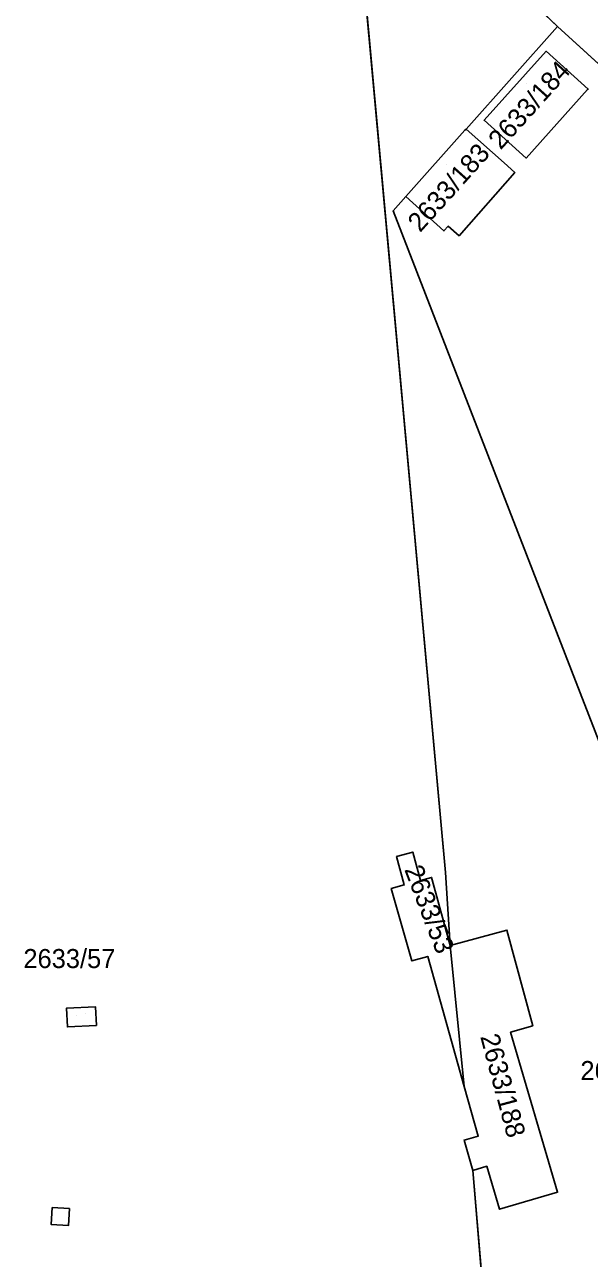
# Model space of a CAD drawing. Extents: x -263423 to -261326, y -1240067 to -1237864.
# Drawn here: x -261858 to -261798.6, y -1239717.6 to -1239587.9 of the extents above; entities that cross this region are included whole.
import ezdxf

# ---------------------------------------------------------------- set-up
doc = ezdxf.new("R2010")
doc.units = 0
for name, color, linetype in [('body_kn', 7, 'Continuous'), ('kladpar_druhypozemkov', 7, 'Continuous'), ('kladpar_hranice', 7, 'Continuous'), ('kladpar_parcelnecisla', 7, 'Continuous'), ('kladpar_plochy', 7, 'Continuous'), ('kladpar_sipky', 7, 'Continuous'), ('zappar_hrandruhpozemk', 7, 'Continuous')]:
    doc.layers.add(name, color=color, linetype=linetype)

msp = doc.modelspace()

# ---------------------------------------------------------------- linework, layer by layer
at = {"layer": 'body_kn'}
for p, q in [((-261801.98, -1239588.13), (-261801.98, -1239588.13)), ((-261803.15, -1239590.73), (-261803.15, -1239590.73)), ((-261803.15, -1239590.73), (-261803.15, -1239590.73)), ((-261798.8, -1239594.76), (-261798.8, -1239594.76)), ((-261798.74, -1239594.7), (-261798.74, -1239594.7)), ((-261809.68, -1239597.97), (-261809.68, -1239597.97)), ((-261811.7, -1239599.02), (-261811.7, -1239599.02)), ((-261811.58, -1239598.9), (-261811.58, -1239598.9)), ((-261811.58, -1239598.9), (-261811.58, -1239598.9)), ((-261805.26, -1239601.95), (-261805.26, -1239601.95)), ((-261807.58, -1239602.47), (-261807.58, -1239602.47)), ((-261806.46, -1239603.47), (-261806.46, -1239603.47)), ((-261817.9, -1239605.99), (-261817.9, -1239605.99)), ((-261819.25, -1239607.51), (-261819.25, -1239607.51)), ((-261813.9, -1239609.61), (-261813.9, -1239609.61)), ((-261813.46, -1239609.11), (-261813.46, -1239609.11)), ((-261812.32, -1239610.12), (-261812.32, -1239610.12)), ((-261818.88, -1239675.36), (-261818.88, -1239675.36)), ((-261817.18, -1239674.89), (-261817.18, -1239674.89)), ((-261813.75, -1239677.03), (-261813.75, -1239677.03)), ((-261819.44, -1239678.7), (-261819.44, -1239678.7)), ((-261818.08, -1239678.33), (-261818.08, -1239678.33)), ((-261816.37, -1239677.86), (-261816.37, -1239677.86)), ((-261816.37, -1239677.86), (-261816.37, -1239677.86)), ((-261815.2, -1239677.55), (-261815.2, -1239677.55)), ((-261815.13, -1239677.81), (-261815.13, -1239677.81)), ((-261807.28, -1239683.07), (-261807.28, -1239683.07)), ((-261807.28, -1239683.07), (-261807.28, -1239683.07)), ((-261813.26, -1239684.7), (-261813.26, -1239684.7)), ((-261817.29, -1239686.32), (-261817.29, -1239686.32)), ((-261815.61, -1239685.85), (-261815.61, -1239685.85)), ((-261853.59, -1239691.29), (-261853.59, -1239691.29)), ((-261850.53, -1239691.13), (-261850.53, -1239691.13)), ((-261850.53, -1239691.13), (-261850.53, -1239691.13)), ((-261853.49, -1239693.25), (-261853.49, -1239693.25)), ((-261850.44, -1239693.09), (-261850.44, -1239693.09)), ((-261806.89, -1239693.82), (-261806.89, -1239693.82)), ((-261804.56, -1239693.14), (-261804.56, -1239693.14)), ((-261811.77, -1239699.51), (-261811.77, -1239699.51)), ((-261811.78, -1239705.14), (-261811.78, -1239705.14)), ((-261810.29, -1239704.72), (-261810.29, -1239704.72)), ((-261810.88, -1239708.34), (-261810.88, -1239708.34)), ((-261809.4, -1239707.9), (-261809.4, -1239707.9)), ((-261801.96, -1239710.63), (-261801.96, -1239710.63)), ((-261855.09, -1239712.23), (-261855.09, -1239712.23)), ((-261855.09, -1239712.23), (-261855.09, -1239712.23)), ((-261853.25, -1239712.34), (-261853.25, -1239712.34)), ((-261808.06, -1239712.42), (-261808.06, -1239712.42)), ((-261855.2, -1239714.01), (-261855.2, -1239714.01)), ((-261853.36, -1239714.12), (-261853.36, -1239714.12))]:
    msp.add_line(p, q, dxfattribs=at)
at = {"layer": 'kladpar_druhypozemkov'}
for p, q in [((-261805.22, -1239594.12), (-261805.22, -1239594.12)), ((-261813.62, -1239602.62), (-261813.62, -1239602.62)), ((-261817.52, -1239676.92), (-261817.52, -1239676.92)), ((-261851.55, -1239691.87), (-261851.55, -1239691.87)), ((-261809.72, -1239693.92), (-261809.72, -1239693.92))]:
    msp.add_line(p, q, dxfattribs=at)
at = {"layer": 'kladpar_hranice'}
for points in [[(-261822.45, -1239581.75), (-261818.37, -1239572.37), (-261801.98, -1239588.13), (-261811.58, -1239598.9), (-261811.7, -1239599.02), (-261817.9, -1239605.99), (-261819.25, -1239607.51), (-261797.1, -1239664.57), (-261796.66, -1239664.42), (-261787.26, -1239688.55), (-261777.11, -1239691.79)], [(-261786.36, -1239602.33), (-261801.98, -1239588.13), (-261818.37, -1239572.37)], [(-261822.45, -1239581.75), (-261813.75, -1239677.03), (-261813.26, -1239684.7), (-261815.13, -1239677.81), (-261815.2, -1239677.55), (-261816.37, -1239677.86), (-261817.18, -1239674.89), (-261818.88, -1239675.36), (-261818.08, -1239678.33), (-261819.44, -1239678.7), (-261817.29, -1239686.32), (-261815.61, -1239685.85), (-261811.77, -1239699.51), (-261810.29, -1239704.72), (-261811.78, -1239705.14), (-261810.88, -1239708.34), (-261807.82, -1239744.2)], [(-261777.11, -1239691.79), (-261783.31, -1239698.7), (-261776.65, -1239715.8), (-261782.82, -1239723.11), (-261787.4, -1239727.29), (-261786.62, -1239729.2), (-261800.37, -1239741.31), (-261801.22, -1239739.35), (-261807.82, -1239744.2), (-261810.88, -1239708.34), (-261809.4, -1239707.9), (-261808.06, -1239712.42), (-261801.96, -1239710.63), (-261806.89, -1239693.82), (-261804.56, -1239693.14), (-261807.28, -1239683.07), (-261813.26, -1239684.7), (-261813.75, -1239677.03), (-261822.45, -1239581.75)], [(-261797.1, -1239664.57), (-261819.25, -1239607.51), (-261817.9, -1239605.99), (-261813.9, -1239609.61), (-261813.46, -1239609.11), (-261812.32, -1239610.12), (-261806.46, -1239603.47), (-261807.58, -1239602.47), (-261811.58, -1239598.9), (-261801.98, -1239588.13), (-261786.36, -1239602.33)], [(-261803.15, -1239590.73), (-261798.74, -1239594.7), (-261798.8, -1239594.76), (-261805.26, -1239601.95), (-261809.68, -1239597.97), (-261803.15, -1239590.73)], [(-261798.74, -1239594.7), (-261803.15, -1239590.73), (-261809.68, -1239597.97), (-261805.26, -1239601.95), (-261798.8, -1239594.76), (-261798.74, -1239594.7)], [(-261811.58, -1239598.9), (-261807.58, -1239602.47), (-261806.46, -1239603.47), (-261812.32, -1239610.12), (-261813.46, -1239609.11), (-261813.9, -1239609.61), (-261817.9, -1239605.99), (-261811.7, -1239599.02), (-261811.58, -1239598.9)], [(-261816.37, -1239677.86), (-261815.2, -1239677.55), (-261815.13, -1239677.81), (-261813.26, -1239684.7), (-261811.77, -1239699.51), (-261815.61, -1239685.85), (-261817.29, -1239686.32), (-261819.44, -1239678.7), (-261818.08, -1239678.33), (-261818.88, -1239675.36), (-261817.18, -1239674.89), (-261816.37, -1239677.86)], [(-261807.28, -1239683.07), (-261804.56, -1239693.14), (-261806.89, -1239693.82), (-261801.96, -1239710.63), (-261808.06, -1239712.42), (-261809.4, -1239707.9), (-261810.88, -1239708.34), (-261811.78, -1239705.14), (-261810.29, -1239704.72), (-261811.77, -1239699.51), (-261813.26, -1239684.7), (-261807.28, -1239683.07)], [(-261850.44, -1239693.09), (-261850.53, -1239691.13), (-261853.59, -1239691.29), (-261853.49, -1239693.25), (-261850.44, -1239693.09)], [(-261850.53, -1239691.13), (-261850.44, -1239693.09), (-261853.49, -1239693.25), (-261853.59, -1239691.29), (-261850.53, -1239691.13)]]:
    msp.add_lwpolyline(points, dxfattribs=at)
at = {"layer": 'kladpar_plochy'}
for p, q in [((-261818.37, -1239572.37), (-261801.98, -1239588.13)), ((-261822.45, -1239581.75), (-261813.75, -1239677.03)), ((-261813.75, -1239677.03), (-261822.45, -1239581.75)), ((-261811.58, -1239598.9), (-261801.98, -1239588.13)), ((-261801.98, -1239588.13), (-261811.58, -1239598.9)), ((-261801.98, -1239588.13), (-261786.36, -1239602.33)), ((-261803.15, -1239590.73), (-261809.68, -1239597.97)), ((-261798.74, -1239594.7), (-261803.15, -1239590.73)), ((-261805.26, -1239601.95), (-261798.8, -1239594.76)), ((-261798.8, -1239594.76), (-261798.74, -1239594.7)), ((-261809.68, -1239597.97), (-261805.26, -1239601.95)), ((-261811.7, -1239599.02), (-261817.9, -1239605.99)), ((-261811.58, -1239598.9), (-261811.7, -1239599.02)), ((-261807.58, -1239602.47), (-261811.58, -1239598.9)), ((-261812.32, -1239610.12), (-261806.46, -1239603.47)), ((-261806.46, -1239603.47), (-261807.58, -1239602.47)), ((-261819.25, -1239607.51), (-261817.9, -1239605.99)), ((-261817.9, -1239605.99), (-261819.25, -1239607.51)), ((-261817.9, -1239605.99), (-261813.9, -1239609.61)), ((-261797.1, -1239664.57), (-261819.25, -1239607.51)), ((-261819.25, -1239607.51), (-261797.1, -1239664.57)), ((-261813.9, -1239609.61), (-261813.46, -1239609.11)), ((-261813.46, -1239609.11), (-261812.32, -1239610.12)), ((-261817.18, -1239674.89), (-261818.88, -1239675.36)), ((-261818.88, -1239675.36), (-261818.08, -1239678.33)), ((-261816.37, -1239677.86), (-261817.18, -1239674.89)), ((-261813.75, -1239677.03), (-261813.26, -1239684.7)), ((-261813.26, -1239684.7), (-261813.75, -1239677.03)), ((-261818.08, -1239678.33), (-261819.44, -1239678.7)), ((-261819.44, -1239678.7), (-261817.29, -1239686.32)), ((-261815.2, -1239677.55), (-261816.37, -1239677.86)), ((-261815.13, -1239677.81), (-261815.2, -1239677.55)), ((-261813.26, -1239684.7), (-261815.13, -1239677.81)), ((-261807.28, -1239683.07), (-261813.26, -1239684.7)), ((-261804.56, -1239693.14), (-261807.28, -1239683.07)), ((-261817.29, -1239686.32), (-261815.61, -1239685.85)), ((-261815.61, -1239685.85), (-261811.77, -1239699.51)), ((-261850.53, -1239691.13), (-261853.59, -1239691.29)), ((-261853.59, -1239691.29), (-261853.49, -1239693.25)), ((-261850.44, -1239693.09), (-261850.53, -1239691.13)), ((-261853.49, -1239693.25), (-261850.44, -1239693.09)), ((-261806.89, -1239693.82), (-261804.56, -1239693.14)), ((-261801.96, -1239710.63), (-261806.89, -1239693.82)), ((-261811.77, -1239699.51), (-261810.29, -1239704.72)), ((-261810.29, -1239704.72), (-261811.78, -1239705.14)), ((-261811.78, -1239705.14), (-261810.88, -1239708.34)), ((-261810.88, -1239708.34), (-261809.4, -1239707.9)), ((-261810.88, -1239708.34), (-261807.82, -1239744.2)), ((-261807.82, -1239744.2), (-261810.88, -1239708.34)), ((-261809.4, -1239707.9), (-261808.06, -1239712.42)), ((-261808.06, -1239712.42), (-261801.96, -1239710.63))]:
    msp.add_line(p, q, dxfattribs=at)
msp.add_lwpolyline([(-261786.36, -1239602.33), (-261801.98, -1239588.13), (-261818.37, -1239572.37)], dxfattribs=at)
for points in [[(-261803.15, -1239590.73), (-261798.74, -1239594.7), (-261798.8, -1239594.76), (-261805.26, -1239601.95), (-261809.68, -1239597.97)], [(-261811.58, -1239598.9), (-261807.58, -1239602.47), (-261806.46, -1239603.47), (-261812.32, -1239610.12), (-261813.46, -1239609.11), (-261813.9, -1239609.61), (-261817.9, -1239605.99), (-261811.7, -1239599.02)], [(-261816.37, -1239677.86), (-261815.2, -1239677.55), (-261815.13, -1239677.81), (-261813.26, -1239684.7), (-261811.77, -1239699.51), (-261815.61, -1239685.85), (-261817.29, -1239686.32), (-261819.44, -1239678.7), (-261818.08, -1239678.33), (-261818.88, -1239675.36), (-261817.18, -1239674.89)], [(-261807.28, -1239683.07), (-261804.56, -1239693.14), (-261806.89, -1239693.82), (-261801.96, -1239710.63), (-261808.06, -1239712.42), (-261809.4, -1239707.9), (-261810.88, -1239708.34), (-261811.78, -1239705.14), (-261810.29, -1239704.72), (-261811.77, -1239699.51), (-261813.26, -1239684.7)], [(-261850.53, -1239691.13), (-261850.44, -1239693.09), (-261853.49, -1239693.25), (-261853.59, -1239691.29)]]:
    msp.add_lwpolyline(points, close=True, dxfattribs=at)
at = {"layer": 'kladpar_sipky'}
msp.add_line((-261852.56, -1239692.02), (-261852.56, -1239692.02), dxfattribs=at)
at = {"layer": 'zappar_hrandruhpozemk'}
msp.add_line((-261855.09, -1239712.23), (-261853.25, -1239712.34), dxfattribs=at)
msp.add_lwpolyline([(-261853.25, -1239712.34), (-261853.36, -1239714.12), (-261855.2, -1239714.01), (-261855.09, -1239712.23)], dxfattribs=at)

# ---------------------------------------------------------------- texts
at = {"layer": 'kladpar_parcelnecisla'}
for s, rotation, p in [('2633/184', 48, (-261807.94, -1239601.16)), ('2633/183', 48, (-261816.41, -1239609.84)), ('2633/53', 291, (-261818.09, -1239676.71)), ('2633/188', 285, (-261810.1, -1239694.27))]:
    msp.add_text(s, height=2, rotation=rotation, dxfattribs=at).set_placement(p)
for s, p in [('2633/57', (-261858.11, -1239687.07)), ('2633/274', (-261799.56, -1239698.84))]:
    msp.add_text(s, height=2, dxfattribs=at).set_placement(p)

doc.saveas('drawing.dxf')
